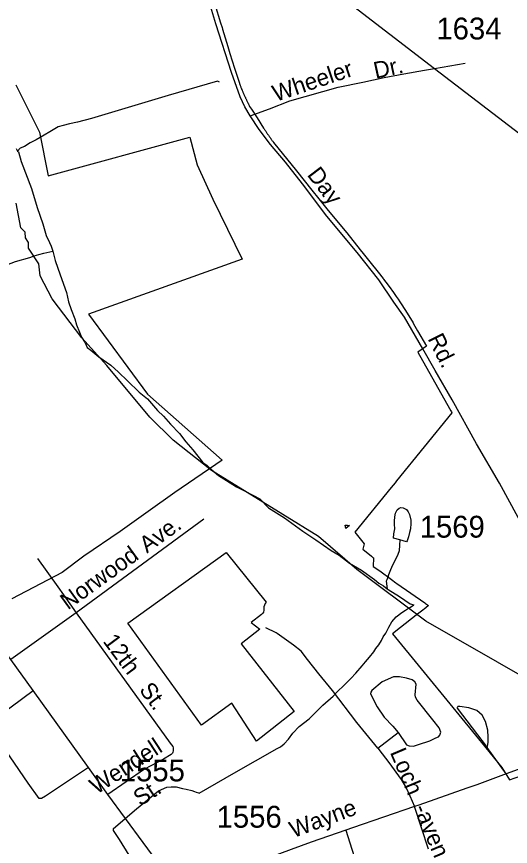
# Model space of a CAD drawing. Extents: x 2260773 to 2342389, y 552869 to 618546.
# Drawn here: x 2307043 to 2309864, y 601248 to 605993 of the extents above; entities that cross this region are included whole.
import ezdxf

# ---------------------------------------------------------------- set-up
doc = ezdxf.new("R2010")
doc.units = 0
for name, color, linetype in [('Exist Boundary Political City Limit New', 7, 'Continuous'), ('Exist Hydrographic Creek Single Shore', 7, 'Continuous'), ('Exist Hydrographic Misc Water Feature', 7, 'Continuous'), ('Exist Road Non-System Type 51', 7, 'Continuous'), ('Exist Road Non-System Type 51 Label', 7, 'Continuous'), ('Exist Road Secondary Type 51 Attributed', 7, 'Continuous'), ('Exist Road Secondary Type 51 Label', 7, 'Continuous'), ('Exist Road Secondary Type 51 Number Label', 7, 'Continuous'), ('Exist Road Secondary Type 51 Undivided 4 Lane Attributed', 7, 'Continuous'), ('Exist Utilities Electrical Transmission Line', 7, 'Continuous'), ('Map Preparation Boundary City Limit Buffer Line', 7, 'Continuous')]:
    doc.layers.add(name, color=color, linetype=linetype)

msp = doc.modelspace()

# ---------------------------------------------------------------- linework, layer by layer
at = {"layer": 'Exist Boundary Political City Limit New'}
for points in [[(2308175.8, 606063.5), (2308208.2, 605957.4), (2308216.8, 605929.8), (2308219.8, 605920), (2308250, 605821.8), (2308258, 605795.9), (2308262, 605782.3), (2308288, 605697.6), (2308316, 605611.1), (2308317, 605608.4), (2308318.2, 605604.6), (2308319.5, 605601.8), (2308320.5, 605599), (2308321.8, 605595.2), (2308323.2, 605591.5), (2308324.8, 605587.8), (2308326.2, 605584.1), (2308327.5, 605581), (2308328.5, 605578.5), (2308330.8, 605573), (2308332.2, 605569.3), (2308333.8, 605565.7), (2308335, 605562.9), (2308336, 605560.2), (2308337.8, 605556.5), (2308339.2, 605552.9), (2308340.5, 605550.1), (2308341.8, 605547.3), (2308343.2, 605543.7), (2308345, 605540), (2308346.8, 605536.4), (2308348.2, 605532.8), (2308350, 605529.2), (2308351.2, 605526.4), (2308352.5, 605523.7), (2308354.2, 605520.1), (2308355.5, 605517.4), (2308356.8, 605514.7), (2308358.5, 605511), (2308360.2, 605507.4), (2308362, 605503.8), (2308363.8, 605500.2), (2308365.5, 605496.7), (2308367, 605494)], [(2307038, 605602.2), (2307173, 605332.5), (2307223, 605082.8), (2308033, 605302.5), (2308075, 605144.4), (2308164, 604949.6), (2308331.5, 604605.1), (2307454, 604290.5), (2307791.5, 603833.4), (2308217.8, 603455.9), (2307946, 603271.2), (2307793.8, 603163.6), (2307634, 603048.6), (2307426.2, 602908.3), (2307303.8, 602814.9), (2307015.2, 602662.9)], [(2308367, 605494), (2308368.2, 605491.2), (2308370, 605487.8), (2308372, 605484.2), (2308374.2, 605479.4), (2308384, 605463.2), (2308418.2, 605412.9), (2308454, 605355.4), (2308455.5, 605352.9), (2308457.2, 605350.4), (2308459.5, 605347.1), (2308461, 605344.6), (2308462.8, 605342.1)], [(2308462.8, 605342.1), (2308464.5, 605339.6), (2308466, 605337.1), (2308468.2, 605333.8), (2308470.5, 605330.4), (2308472.8, 605327.1), (2308475, 605323.8), (2308477.2, 605320.5), (2308479.5, 605317.2), (2308481.8, 605313.9), (2308483.5, 605311.4), (2308485.2, 605309), (2308487.5, 605305.8), (2308489.2, 605303.2), (2308491, 605300.8), (2308492.8, 605298.4), (2308494.5, 605295.9), (2308496.2, 605293.5), (2308498, 605291.1), (2308499.8, 605288.7), (2308501.5, 605286.2), (2308503.8, 605283), (2308506.2, 605279.8), (2308508, 605277.4), (2308511, 605273.4), (2308642, 605110.4), (2308728.8, 605000), (2308769, 604951), (2308823.8, 604884.5), (2308929.5, 604755.8), (2309006.2, 604659.5), (2309023.8, 604637.6), (2309061.8, 604590.3), (2309109, 604531.4), (2309137.5, 604495.3), (2309140, 604492.1), (2309153, 604474.6), (2309171, 604450.1), (2309196.5, 604414.8), (2309212, 604392.1), (2309222.2, 604377.2), (2309233, 604361.6), (2309236.5, 604356.1), (2309264.2, 604312), (2309307.8, 604242.2), (2309311.5, 604235.8), (2309334, 604196.4), (2309385, 604107.9), (2309335.2, 604073.7), (2309361.5, 604026.8), (2309524, 603739.3), (2309527, 603733.8), (2309530.5, 603727.7), (2309214.2, 603339.1), (2309205, 603327.6), (2309183.2, 603300.8), (2308974.8, 603044.7), (2309028, 602977.9), (2309021.8, 602947.2), (2309070.5, 602907.6), (2309079.2, 602900.2), (2309082.8, 602897.5), (2309080.5, 602848.8), (2309118, 602823.3), (2309185.5, 602775.1), (2309209.8, 602754.8), (2309214.8, 602751.4), (2309374.8, 602640.7), (2309379.8, 602637.2), (2309385.5, 602633.2), (2309397.2, 602625.2), (2309381.2, 602612.9), (2309356.5, 602593.9), (2309326.8, 602571.1), (2309237, 602500), (2309191.5, 602464.4), (2309699, 601842.8), (2309815.8, 601699.9), (2309859.2, 601628.8), (2309987.8, 601675.7)], [(2308919.5, 603085.1), (2308934.2, 603084.2), (2308940.8, 603083.4), (2308944.5, 603082.3), (2308923.8, 603065.7), (2308919.5, 603085.1)], [(2308240.2, 602928.9), (2308469.2, 602645.2), (2308463, 602637.2), (2308458.5, 602628.3), (2308455.8, 602618.2), (2308454.8, 602608.8), (2308455.2, 602599.9), (2308453.2, 602588.3), (2308449.8, 602581.5), (2308441.5, 602573.9), (2308383.8, 602528.2), (2308432.5, 602490.9), (2308326.5, 602406.4), (2308628.8, 602020.5), (2308412.8, 601851), (2308272.2, 602066.5), (2308099.2, 601941.2), (2307677.5, 602524.3), (2308240.2, 602928.9)]]:
    msp.add_lwpolyline(points, dxfattribs=at)
at = {"layer": 'Exist Hydrographic Creek Single Shore'}
msp.add_lwpolyline([(2310839.2, 601735), (2310597.2, 601840), (2309381, 602535.8), (2308987.1, 602831.6), (2308768.1, 603019.6), (2308156.1, 603398.5), (2307938.1, 603570.1), (2307803.2, 603702.5), (2307559.2, 603997.8), (2307415, 604156.1), (2307246, 604379), (2307178.2, 604510.7), (2307169.1, 604579.3), (2307110.1, 604668.8), (2307110.1, 604701.6), (2307093.1, 604727.1), (2307092, 604760), (2307067, 604785.2), (2307040, 604925.2)], dxfattribs=at)
at = {"layer": 'Exist Hydrographic Misc Water Feature'}
for points in [[(2308202, 605617.8), (2308189.9, 605623.7), (2307909.2, 605541.1), (2307471, 605410.4), (2307391, 605389.6), (2307345.5, 605379), (2307309.2, 605370.7), (2307279.3, 605362.1), (2307241.7, 605339.8), (2307190.3, 605309.1), (2307154.6, 605288.9), (2307120.3, 605270.5), (2307088.6, 605250.2), (2307062.7, 605239.9), (2307047.1, 605223.9)], [(2307040.6, 605237.9), (2307047.1, 605223.9)], [(2307047.1, 605223.9), (2307052.9, 605219.8), (2307069.7, 605164.2), (2307127.3, 605010.7), (2307160.5, 604901.1), (2307193.5, 604807.7), (2307211.8, 604741.7), (2307230.7, 604702), (2307241.1, 604680.1), (2307249.1, 604652.1)], [(2306852.8, 604512.3), (2306896.4, 604532.5), (2306944.2, 604559), (2307036.1, 604592.2), (2307117.5, 604614.8), (2307143.1, 604625.1), (2307169.6, 604633.3), (2307199.1, 604639.8), (2307249.1, 604652.1)], [(2307249.1, 604652.1), (2307263.7, 604598.5), (2307292.6, 604517.1), (2307327.4, 604415.3), (2307340.2, 604361.5), (2307354.5, 604317.6), (2307375, 604263.8), (2307385.5, 604230.2), (2307401.9, 604188.3), (2307414.2, 604160.5), (2307434.5, 604126.7), (2307446.8, 604100.9), (2307467.1, 604084.8), (2307513.2, 604047.5), (2307581.9, 604000.2), (2307624.6, 603960.6), (2307676.9, 603909.3), (2307743.7, 603846.1), (2307789.8, 603806.7), (2307848.5, 603741.1), (2307882.9, 603707.5), (2307921.3, 603662.1), (2307974, 603608.7), (2308010.3, 603561), (2308049, 603515.4), (2308079.2, 603479.7), (2308107.7, 603444.2), (2308129.6, 603428.3), (2308158.3, 603400.9), (2308196.5, 603369.2), (2308242.6, 603339.9), (2308299, 603304.2), (2308349.6, 603278.8), (2308431.7, 603235.6), (2308482.3, 603184.2), (2308572.9, 603127.1), (2308677.5, 603050.6), (2308752.1, 603001.2), (2308840.7, 602940.4), (2308885, 602912.7), (2308945.5, 602867.5), (2309013.8, 602828.4), (2309088.2, 602775.1), (2309112.6, 602753.1), (2309138.5, 602737.8), (2309161, 602721.9)], [(2309231.6, 603000.4), (2309195.7, 603010.3), (2309197.5, 603036), (2309203.1, 603063.9), (2309202.6, 603090.3), (2309202.6, 603108.2), (2309204.1, 603132.3), (2309208.2, 603154), (2309217.6, 603172.4), (2309227.9, 603182.3), (2309237.5, 603186.5), (2309252.1, 603184.7), (2309269.9, 603174.7), (2309280, 603161), (2309288.4, 603145.2), (2309294.5, 603113), (2309294.5, 603095.2), (2309293.1, 603063.4), (2309287.5, 603043.1), (2309281.8, 603018.8), (2309277.7, 603006.9), (2309274, 602994.9), (2309269.9, 602989), (2309231.6, 603000.4)], [(2309231.6, 603000.4), (2309229.9, 602970.7), (2309228.5, 602938.4), (2309220.5, 602916.5), (2309203.1, 602880.2), (2309191.4, 602856), (2309179.9, 602830.2), (2309168, 602802), (2309164.3, 602787.9), (2309158.2, 602771.8), (2309154.3, 602763.9), (2309161, 602721.9)], [(2309161, 602721.9), (2309166.6, 602717.8), (2309231.2, 602676.5), (2309291.4, 602635.4), (2309313.4, 602629.6)], [(2307757, 601083.6), (2307631.1, 601288.3), (2307596.5, 601339.8), (2307596.5, 601349.9), (2307727.1, 601463.3), (2307853.8, 601566.6), (2307901.4, 601587), (2307925.6, 601589.1), (2307953.9, 601589.7), (2307991.6, 601580), (2308011.5, 601576.2), (2308043.7, 601568.5), (2308059.9, 601562.8), (2308069.7, 601558.9), (2308081.8, 601555), (2308085.9, 601553.2), (2308284.6, 601667.3), (2308531.1, 601807.8), (2308550.6, 601817.8), (2308572.5, 601834), (2308596.3, 601862.4), (2308621.9, 601896.7), (2308657.8, 601933.1), (2308714.8, 601977.6), (2308744.6, 602008), (2308792.1, 602056.4), (2308851.6, 602107), (2308877.2, 602133.2), (2308912.7, 602167.6), (2308952.1, 602207.9), (2308981.8, 602238.3), (2309017.9, 602280.7), (2309037.2, 602303), (2309058.9, 602330.9), (2309084.3, 602361.2), (2309096.2, 602379.2), (2309111.8, 602401.6), (2309127.8, 602425.6), (2309138.1, 602445.9), (2309153.4, 602467.9), (2309169, 602502.1), (2309186.9, 602532.3), (2309212.3, 602560.5), (2309244.1, 602584.9), (2309264.2, 602598.9), (2309275.9, 602607.3), (2309287.7, 602613.2), (2309313.4, 602629.6)]]:
    msp.add_lwpolyline(points, dxfattribs=at)
at = {"layer": 'Exist Road Non-System Type 51'}
for p, q in [((2308113.3, 603119), (2307382.8, 602584)), ((2307163, 602894.9), (2307278.5, 602731.5)), ((2307278.5, 602731.5), (2307310.1, 602686.8)), ((2307310.1, 602686.8), (2307382.8, 602584)), ((2307382.8, 602584), (2307009.3, 602316.1)), ((2309106.7, 601810), (2309222.3, 601900.1)), ((2309839.4, 601663.2), (2309731.4, 601813))]:
    msp.add_line(p, q, dxfattribs=at)
for points in [[(2307382.8, 602584), (2307919.8, 601838.3), (2307934.5, 601819.1), (2307937.8, 601811.9), (2307938.1, 601801.4), (2307937.5, 601793.9), (2307934.8, 601786.4), (2307933.2, 601781.2), (2307926.7, 601774.6), (2307882.3, 601748.1), (2307774.2, 601689.6), (2307563.5, 601545.2)], [(2308532.3, 602464.9), (2308526.5, 602469), (2308467, 602498.8)], [(2309106.7, 601810), (2308986, 601957.2), (2308847.2, 602139.1), (2308769.5, 602235), (2308705, 602316.1), (2308668.7, 602364), (2308625.7, 602398.8), (2308571.2, 602436.8), (2308532.3, 602464.9)], [(2309222.3, 601900.1), (2309270.3, 601829), (2309285.1, 601824.1), (2309309.9, 601822.4), (2309339.7, 601830.7), (2309404.1, 601852.2), (2309438.9, 601868.7), (2309453.7, 601875.3), (2309460.3, 601883.6), (2309467.4, 601901), (2309457.2, 601926.8), (2309420.7, 601971.3), (2309332.2, 602085.4), (2309321.5, 602101.9), (2309319.3, 602114.9), (2309325.8, 602176.7), (2309318.2, 602189.6), (2309302.6, 602199.8), (2309270, 602210.7), (2309230.1, 602218.3), (2309196.1, 602217.9), (2309132.5, 602189.3), (2309073, 602140.7), (2309067, 602130.7), (2309065.2, 602120.6), (2309103.3, 602047.3), (2309142.6, 601987.5), (2309192.6, 601934.9), (2309222.3, 601900.1)], [(2309731.4, 601813), (2309734.7, 601829.6), (2309736.6, 601846.8), (2309736.4, 601872.8), (2309736, 601912.8), (2309721.6, 601962.6), (2309703.8, 601999.4), (2309672.8, 602026), (2309626.7, 602041.4), (2309574.6, 602048.9), (2309566.6, 602048.7), (2309563.7, 602047.5), (2309562, 602045.1), (2309560.3, 602042.6), (2309560.6, 602038.7), (2309731.4, 601813)], [(2307453.9, 601700), (2307207.6, 601534.7), (2307184.5, 601521.4), (2307171.3, 601523.1), (2307109.7, 601609.7), (2306876.2, 601947.2)], [(2309106.7, 601810), (2309131.4, 601778.6), (2309169.5, 601727.3), (2309240.5, 601631.4), (2309268.6, 601583.4), (2309290.1, 601538), (2309316.5, 601477)], [(2309396.1, 601232.5), (2309357.2, 601354.8), (2309316.5, 601477)], [(2308924, 601341.2), (2309052.6, 600932.2), (2309073.9, 600854.2), (2309071.2, 600811.3), (2309069.6, 600781.2), (2309042.5, 600711.1), (2308972.1, 600562.4), (2308887.6, 600419.6), (2308852.5, 600349.1)]]:
    msp.add_lwpolyline(points, dxfattribs=at)
at = {"layer": 'Exist Road Secondary Type 51 Attributed'}
for points in [[(2308377, 605426), (2308346.8, 605477), (2308320.1, 605534.5), (2308271.2, 605672.5), (2308181.9, 605951.1), (2308124.1, 606144.6), (2308054.7, 606382.8), (2307986.9, 606575.4), (2307962.7, 606643), (2307947, 606674.6), (2307923.4, 606719), (2307920.2, 606725), (2307880.6, 606797.8), (2307805.1, 606930.2), (2307704.4, 607107.5), (2307644.1, 607212.1), (2307593.7, 607305.9), (2307539.1, 607403.5), (2307496.2, 607476.3), (2307449.9, 607552.4), (2307430.1, 607582.1), (2307418.5, 607600.3), (2307405.3, 607630.1)], [(2308377, 605426), (2308487.7, 605465.7), (2308603.4, 605510.4), (2308879.4, 605588.9), (2309021.5, 605618.7), (2309143.8, 605643.5), (2309254.6, 605665), (2309372.7, 605686.2), (2309431.5, 605696.2), (2309606.6, 605726.2)], [(2310578.7, 601940.1), (2310573.6, 601950.2), (2310486.5, 602121.9), (2310292.9, 602461.6), (2310162.7, 602680.2), (2310125.2, 602744.5), (2310124.8, 602745.2), (2309909.1, 603128.1), (2309801.6, 603325.7), (2309671.1, 603550.6), (2309532.2, 603802), (2309434.7, 603969), (2309363.9, 604092.8), (2309260, 604273.6), (2309199, 604360.8), (2309112.4, 604486.7), (2308988.5, 604643.8), (2308816.1, 604852.4), (2308676, 605037), (2308578.8, 605159.9), (2308493.7, 605260.9), (2308428.2, 605347.5), (2308377, 605426)], [(2307138.2, 602139.1), (2307009.3, 602316.1), (2306881.6, 602485.6), (2306850.3, 602528.9), (2306065.6, 603616), (2305667.3, 604165.9), (2305527.7, 604336.8), (2305495.2, 604361.2), (2305453.6, 604391.9), (2305394.2, 604413.1), (2305313.7, 604417.3), (2305171.7, 604406.7), (2304673.8, 604367.4)], [(2306271.6, 601475.7), (2306285.7, 601501.5), (2306309.1, 601532), (2306362.9, 601585.9), (2306876.2, 601947.2), (2307138.2, 602139.1)], [(2307972.6, 600994.2), (2307866.3, 601134.2), (2307563.5, 601545.2), (2307453.9, 601700), (2307138.2, 602139.1)]]:
    msp.add_lwpolyline(points, dxfattribs=at)
at = {"layer": 'Exist Road Secondary Type 51 Undivided 4 Lane Attributed'}
msp.add_lwpolyline([(2310578.7, 601940.1), (2310147.2, 601778.1), (2309950.1, 601704.2), (2309839.4, 601663.2), (2309672.1, 601601.3), (2309638.3, 601588.8), (2309616, 601580.5), (2309341, 601484.8), (2309316.5, 601477), (2308961.7, 601354.2), (2308924, 601341.2), (2308725, 601272.3), (2308612.5, 601230.9), (2308427.5, 601162.7), (2308208.2, 601086), (2307972.6, 600994.2)], dxfattribs=at)
at = {"layer": 'Exist Utilities Electrical Transmission Line'}
msp.add_line((2309431.5, 605696.2), (2310585.5, 604806.9), dxfattribs=at)
msp.add_lwpolyline([(2308509.7, 607015.9), (2308640.4, 606305.9), (2309431.5, 605696.2)], dxfattribs=at)
at = {"layer": 'Map Preparation Boundary City Limit Buffer Line'}
for points in [[(2308175.8, 606063.5), (2308208.2, 605957.4), (2308216.8, 605929.8), (2308219.8, 605920), (2308250, 605821.8), (2308258, 605795.9), (2308262, 605782.3), (2308288, 605697.6), (2308316, 605611.1), (2308317, 605608.4), (2308318.2, 605604.6), (2308319.5, 605601.8), (2308320.5, 605599), (2308321.8, 605595.2), (2308323.2, 605591.5), (2308324.8, 605587.8), (2308326.2, 605584.1), (2308327.5, 605581), (2308328.5, 605578.5), (2308330.8, 605573), (2308332.2, 605569.3), (2308333.8, 605565.7), (2308335, 605562.9), (2308336, 605560.2), (2308337.8, 605556.5), (2308339.2, 605552.9), (2308340.5, 605550.1), (2308341.8, 605547.3), (2308343.2, 605543.7), (2308345, 605540), (2308346.8, 605536.4), (2308348.2, 605532.8), (2308350, 605529.2), (2308351.2, 605526.4), (2308352.5, 605523.7), (2308354.2, 605520.1), (2308355.5, 605517.4), (2308356.8, 605514.7), (2308358.5, 605511), (2308360.2, 605507.4), (2308362, 605503.8), (2308363.8, 605500.2), (2308365.5, 605496.7), (2308367, 605494)], [(2307038, 605602.2), (2307173, 605332.5), (2307223, 605082.8), (2308033, 605302.5), (2308075, 605144.4), (2308164, 604949.6), (2308331.5, 604605.1), (2307454, 604290.5), (2307791.5, 603833.4), (2308217.8, 603455.9), (2307946, 603271.2), (2307793.8, 603163.6), (2307634, 603048.6), (2307426.2, 602908.3), (2307303.8, 602814.9), (2307015.2, 602662.9)], [(2308367, 605494), (2308368.2, 605491.2), (2308370, 605487.8), (2308372, 605484.2), (2308374.2, 605479.4), (2308384, 605463.2), (2308418.2, 605412.9), (2308454, 605355.4), (2308455.5, 605352.9), (2308457.2, 605350.4), (2308459.5, 605347.1), (2308461, 605344.6), (2308462.8, 605342.1)], [(2308462.8, 605342.1), (2308464.5, 605339.6), (2308466, 605337.1), (2308468.2, 605333.8), (2308470.5, 605330.4), (2308472.8, 605327.1), (2308475, 605323.8), (2308477.2, 605320.5), (2308479.5, 605317.2), (2308481.8, 605313.9), (2308483.5, 605311.4), (2308485.2, 605309), (2308487.5, 605305.8), (2308489.2, 605303.2), (2308491, 605300.8), (2308492.8, 605298.4), (2308494.5, 605295.9), (2308496.2, 605293.5), (2308498, 605291.1), (2308499.8, 605288.7), (2308501.5, 605286.2), (2308503.8, 605283), (2308506.2, 605279.8), (2308508, 605277.4), (2308511, 605273.4), (2308642, 605110.4), (2308728.8, 605000), (2308769, 604951), (2308823.8, 604884.5), (2308929.5, 604755.8), (2309006.2, 604659.5), (2309023.8, 604637.6), (2309061.8, 604590.3), (2309109, 604531.4), (2309137.5, 604495.3), (2309140, 604492.1), (2309153, 604474.6), (2309171, 604450.1), (2309196.5, 604414.8), (2309212, 604392.1), (2309222.2, 604377.2), (2309233, 604361.6), (2309236.5, 604356.1), (2309264.2, 604312), (2309307.8, 604242.2), (2309311.5, 604235.8), (2309334, 604196.4), (2309385, 604107.9), (2309335.2, 604073.7), (2309361.5, 604026.8), (2309524, 603739.3), (2309527, 603733.8), (2309530.5, 603727.7), (2309214.2, 603339.1), (2309205, 603327.6), (2309183.2, 603300.8), (2308974.8, 603044.7), (2309028, 602977.9), (2309021.8, 602947.2), (2309070.5, 602907.6), (2309079.2, 602900.2), (2309082.8, 602897.5), (2309080.5, 602848.8), (2309118, 602823.3), (2309185.5, 602775.1), (2309209.8, 602754.8), (2309214.8, 602751.4), (2309374.8, 602640.7), (2309379.8, 602637.2), (2309385.5, 602633.2), (2309397.2, 602625.2), (2309381.2, 602612.9), (2309356.5, 602593.9), (2309326.8, 602571.1), (2309237, 602500), (2309191.5, 602464.4), (2309699, 601842.8), (2309815.8, 601699.9), (2309859.2, 601628.8), (2309987.8, 601675.7)], [(2308919.5, 603085.1), (2308934.2, 603084.2), (2308940.8, 603083.4), (2308944.5, 603082.3), (2308923.8, 603065.7), (2308919.5, 603085.1)], [(2308240.2, 602928.9), (2308469.2, 602645.2), (2308463, 602637.2), (2308458.5, 602628.3), (2308455.8, 602618.2), (2308454.8, 602608.8), (2308455.2, 602599.9), (2308453.2, 602588.3), (2308449.8, 602581.5), (2308441.5, 602573.9), (2308383.8, 602528.2), (2308432.5, 602490.9), (2308326.5, 602406.4), (2308628.8, 602020.5), (2308412.8, 601851), (2308272.2, 602066.5), (2308099.2, 601941.2), (2307677.5, 602524.3), (2308240.2, 602928.9)]]:
    msp.add_lwpolyline(points, dxfattribs=at)

# ---------------------------------------------------------------- texts
at = {"layer": 'Exist Road Non-System Type 51 Label'}
for s, rotation, p in [('Ave.', 35.8757, (2307787.6, 602921.9)), ('Norwood', 35.8142, (2307335.7, 602597.4)), ('12th', 306.6264, (2307532.6, 602420.4)), ('St.', 306.6264, (2307739.5, 602142.6)), ('Wendell', 33.2123, (2307500.1, 601543)), ('Loch  -aven', 292.8702, (2309174.6, 601786.7)), ('St.', 33.2123, (2307749.3, 601474.9))]:
    msp.add_text(s, height=95, rotation=rotation, dxfattribs=at).set_placement(p)
at = {"layer": 'Exist Road Secondary Type 51 Label'}
for s, rotation, p in [('Wheeler', 18.5012, (2308524, 605505)), ('Dr.', 12.2651, (2309094, 605636.9)), ('Day', 307.196, (2308699.2, 605087.8)), ('Rd.', 296.4595, (2309389.5, 604151.8)), ('Wayne', 20.5209, (2308624, 601295.4))]:
    msp.add_text(s, height=95, rotation=rotation, dxfattribs=at).set_placement(p)
at = {"layer": 'Exist Road Secondary Type 51 Number Label'}
for s, p in [('1634', (2309441.4, 605862)), ('1569', (2309346.2, 603013.7)), ('1555', (2307632.6, 601620.2)), ('1556', (2308185.7, 601355.4))]:
    msp.add_text(s, height=125, dxfattribs=at).set_placement(p)

doc.saveas('drawing.dxf')
